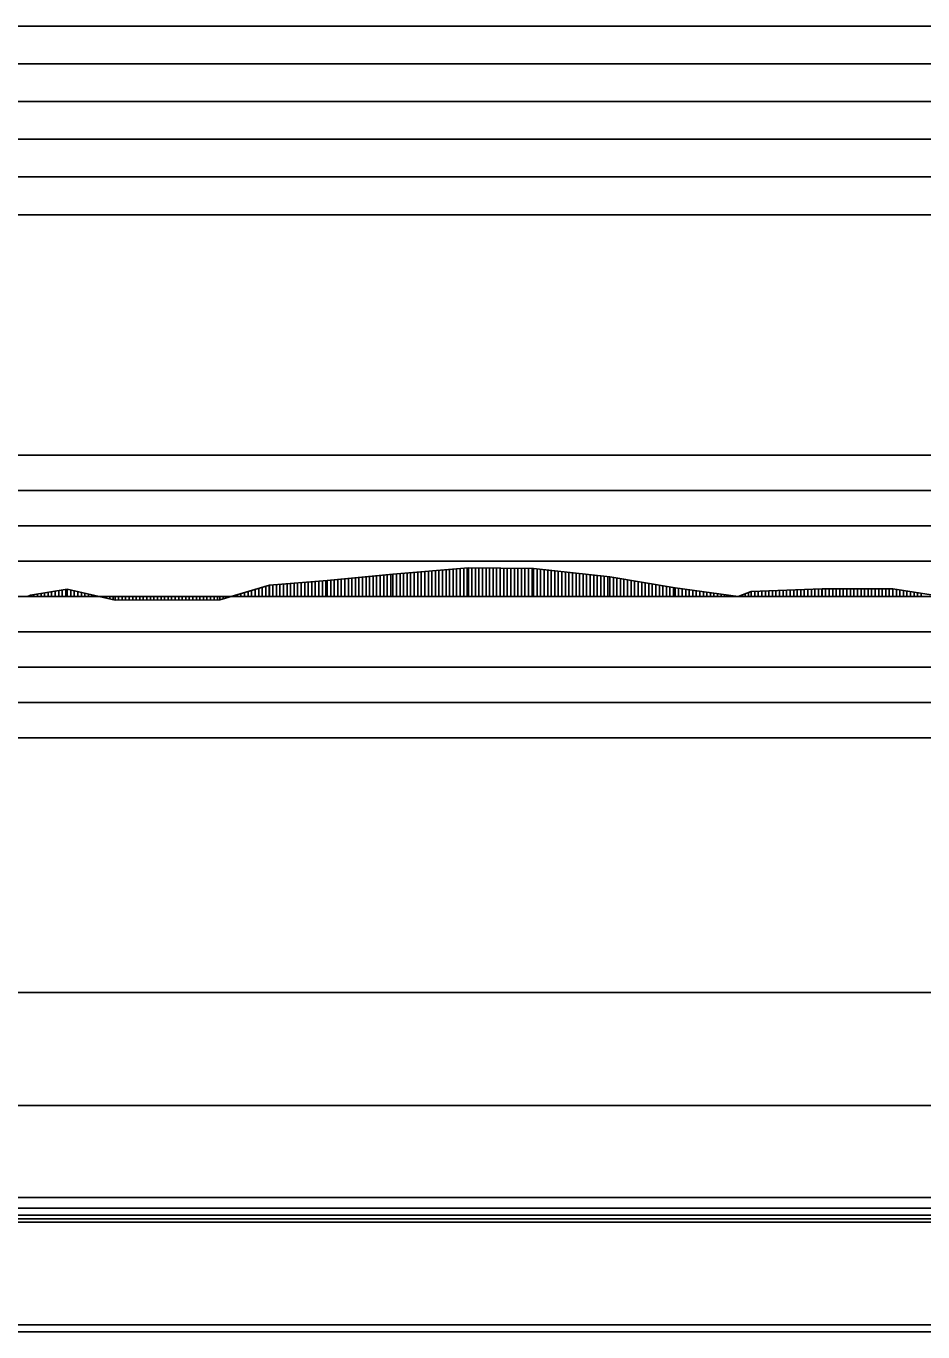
# Model space of a CAD drawing. Extents: x 2 to 10148, y 0 to 380.
# Drawn here: x 4601.2 to 4664.6, y 190 to 282.3 of the extents above; entities that cross this region are included whole.
import ezdxf

# ---------------------------------------------------------------- set-up
doc = ezdxf.new("R2010")
doc.units = 0
for name, color, linetype in [('POSUN_CARA', 7, 'Continuous'), ('POSUN_RASTR', 7, 'Continuous'), ('RYCHL_A', 7, 'Continuous'), ('RYCHL_B', 7, 'Continuous'), ('RYCHL_C', 7, 'Continuous'), ('RYCHL_RASTR', 7, 'Continuous'), ('ZRYCHL_CARA', 7, 'Continuous'), ('ZRYCHL_RASTR', 7, 'Continuous')]:
    doc.layers.add(name, color=color, linetype=linetype)

msp = doc.modelspace()

# ---------------------------------------------------------------- linework, layer by layer
at = {"layer": 'POSUN_CARA'}
for p, q in [((4627.172, 243.588), (4632.5, 244.028)), ((4629.422, 242), (4629.422, 243.774)), ((4629.672, 242), (4629.672, 243.795)), ((4629.922, 242), (4629.922, 243.815)), ((4630.172, 242), (4630.172, 243.836)), ((4630.422, 242), (4630.422, 243.857)), ((4630.672, 242), (4630.672, 243.877)), ((4630.922, 242), (4630.922, 243.898)), ((4631.172, 242), (4631.172, 243.919)), ((4631.422, 242), (4631.422, 243.939)), ((4631.672, 242), (4631.672, 243.96)), ((4631.922, 242), (4631.922, 243.981)), ((4632.172, 242), (4632.172, 244.001)), ((4632.422, 242), (4632.422, 244.022)), ((4632.5, 244.028), (4637.109, 243.977)), ((4632.5, 242), (4632.5, 244.028)), ((4632.75, 242), (4632.75, 244.026)), ((4633, 242), (4633, 244.023)), ((4633.25, 242), (4633.25, 244.02)), ((4633.5, 242), (4633.5, 244.017)), ((4633.75, 242), (4633.75, 244.014)), ((4634, 242), (4634, 244.012)), ((4634.25, 242), (4634.25, 244.009)), ((4634.5, 242), (4634.5, 244.006)), ((4634.75, 242), (4634.75, 244.003)), ((4635, 242), (4635, 244)), ((4635.25, 242), (4635.25, 243.998)), ((4635.5, 242), (4635.5, 243.995)), ((4635.75, 242), (4635.75, 243.992)), ((4636, 242), (4636, 243.989)), ((4636.25, 242), (4636.25, 243.986)), ((4636.5, 242), (4636.5, 243.984)), ((4636.75, 242), (4636.75, 243.981)), ((4637, 242), (4637, 243.978)), ((4637.109, 243.977), (4642.5, 243.4)), ((4637.109, 242), (4637.109, 243.977)), ((4637.359, 242), (4637.359, 243.95)), ((4637.609, 242), (4637.609, 243.923)), ((4637.859, 242), (4637.859, 243.896)), ((4638.109, 242), (4638.109, 243.87)), ((4638.359, 242), (4638.359, 243.843)), ((4638.609, 242), (4638.609, 243.816)), ((4638.859, 242), (4638.859, 243.789)), ((4639.109, 242), (4639.109, 243.763)), ((4618.433, 242.813), (4622.519, 243.142)), ((4618.933, 242), (4618.933, 242.854)), ((4619.183, 242), (4619.183, 242.874)), ((4619.433, 242), (4619.433, 242.894)), ((4619.683, 242), (4619.683, 242.914)), ((4619.933, 242), (4619.933, 242.934)), ((4620.183, 242), (4620.183, 242.954)), ((4620.433, 242), (4620.433, 242.974)), ((4620.683, 242), (4620.683, 242.994)), ((4620.933, 242), (4620.933, 243.014)), ((4621.183, 242), (4621.183, 243.034)), ((4621.433, 242), (4621.433, 243.054)), ((4621.683, 242), (4621.683, 243.075)), ((4621.933, 242), (4621.933, 243.095)), ((4622.183, 242), (4622.183, 243.115)), ((4622.433, 242), (4622.433, 243.135)), ((4622.519, 243.142), (4627.172, 243.588)), ((4622.519, 242), (4622.519, 243.142)), ((4622.769, 242), (4622.769, 243.166)), ((4623.019, 242), (4623.019, 243.19)), ((4623.269, 242), (4623.269, 243.214)), ((4623.519, 242), (4623.519, 243.238)), ((4623.769, 242), (4623.769, 243.262)), ((4624.019, 242), (4624.019, 243.285)), ((4624.269, 242), (4624.269, 243.309)), ((4624.519, 242), (4624.519, 243.333)), ((4624.769, 242), (4624.769, 243.357)), ((4625.019, 242), (4625.019, 243.381)), ((4625.269, 242), (4625.269, 243.405)), ((4625.519, 242), (4625.519, 243.429)), ((4625.769, 242), (4625.769, 243.453)), ((4626.019, 242), (4626.019, 243.477)), ((4626.269, 242), (4626.269, 243.501)), ((4626.519, 242), (4626.519, 243.525)), ((4626.769, 242), (4626.769, 243.549)), ((4627.019, 242), (4627.019, 243.573)), ((4627.172, 242), (4627.172, 243.588)), ((4627.422, 242), (4627.422, 243.608)), ((4627.672, 242), (4627.672, 243.629)), ((4627.922, 242), (4627.922, 243.65)), ((4628.172, 242), (4628.172, 243.67)), ((4628.422, 242), (4628.422, 243.691)), ((4628.672, 242), (4628.672, 243.712)), ((4628.922, 242), (4628.922, 243.733)), ((4629.172, 242), (4629.172, 243.753)), ((4639.359, 242), (4639.359, 243.736)), ((4639.609, 242), (4639.609, 243.709)), ((4639.859, 242), (4639.859, 243.682)), ((4640.109, 242), (4640.109, 243.656)), ((4640.359, 242), (4640.359, 243.629)), ((4640.609, 242), (4640.609, 243.602)), ((4640.859, 242), (4640.859, 243.575)), ((4641.109, 242), (4641.109, 243.549)), ((4641.359, 242), (4641.359, 243.522)), ((4641.609, 242), (4641.609, 243.495)), ((4641.859, 242), (4641.859, 243.468)), ((4642.109, 242), (4642.109, 243.442)), ((4642.359, 242), (4642.359, 243.415)), ((4642.5, 243.4), (4647.11, 242.603)), ((4642.5, 242), (4642.5, 243.4)), ((4642.75, 242), (4642.75, 243.357)), ((4643, 242), (4643, 243.313)), ((4643.25, 242), (4643.25, 243.27)), ((4643.5, 242), (4643.5, 243.227)), ((4643.75, 242), (4643.75, 243.184)), ((4644, 242), (4644, 243.141)), ((4644.25, 242), (4644.25, 243.097)), ((4644.5, 242), (4644.5, 243.054)), ((4644.75, 242), (4644.75, 243.011)), ((4645, 242), (4645, 242.968)), ((4645.25, 242), (4645.25, 242.925)), ((4645.5, 242), (4645.5, 242.882)), ((4645.75, 242), (4645.75, 242.838)), ((4601.345, 242.001), (4601.546, 242.095)), ((4601.345, 242), (4601.345, 242.001)), ((4601.546, 242.095), (4604.148, 242.525)), ((4601.546, 242), (4601.546, 242.095)), ((4601.796, 242), (4601.796, 242.136)), ((4602.046, 242), (4602.046, 242.177)), ((4602.296, 242), (4602.296, 242.219)), ((4602.546, 242), (4602.546, 242.26)), ((4602.796, 242), (4602.796, 242.301)), ((4603.046, 242), (4603.046, 242.343)), ((4603.296, 242), (4603.296, 242.384)), ((4603.546, 242), (4603.546, 242.425)), ((4603.796, 242), (4603.796, 242.466)), ((4604.046, 242), (4604.046, 242.508)), ((4604.148, 242.525), (4607.526, 241.752)), ((4604.148, 242), (4604.148, 242.525)), ((4604.398, 242), (4604.398, 242.467)), ((4604.648, 242), (4604.648, 242.41)), ((4604.898, 242), (4604.898, 242.353)), ((4605.148, 242), (4605.148, 242.296)), ((4605.398, 242), (4605.398, 242.239)), ((4605.648, 242), (4605.648, 242.182)), ((4605.898, 242), (4605.898, 242.124)), ((4606.148, 242), (4606.148, 242.067)), ((4606.398, 242), (4606.398, 242.01)), ((4606.648, 242), (4606.648, 241.953)), ((4606.898, 242), (4606.898, 241.896)), ((4607.148, 242), (4607.148, 241.838)), ((4607.398, 242), (4607.398, 241.781)), ((4607.526, 242), (4607.526, 241.752)), ((4607.776, 242), (4607.776, 241.752)), ((4608.026, 242), (4608.026, 241.753)), ((4608.276, 242), (4608.276, 241.753)), ((4608.526, 242), (4608.526, 241.753)), ((4608.776, 242), (4608.776, 241.754)), ((4609.026, 242), (4609.026, 241.754)), ((4609.276, 242), (4609.276, 241.754)), ((4609.526, 242), (4609.526, 241.755)), ((4609.776, 242), (4609.776, 241.755)), ((4610.026, 242), (4610.026, 241.755)), ((4610.276, 242), (4610.276, 241.756)), ((4610.526, 242), (4610.526, 241.756)), ((4610.776, 242), (4610.776, 241.756)), ((4611.026, 242), (4611.026, 241.756)), ((4611.276, 242), (4611.276, 241.757)), ((4611.526, 242), (4611.526, 241.757)), ((4611.776, 242), (4611.776, 241.757)), ((4612.026, 242), (4612.026, 241.758)), ((4612.276, 242), (4612.276, 241.758)), ((4612.526, 242), (4612.526, 241.758)), ((4612.776, 242), (4612.776, 241.759)), ((4613.026, 242), (4613.026, 241.759)), ((4613.276, 242), (4613.276, 241.759)), ((4613.526, 242), (4613.526, 241.76)), ((4613.776, 242), (4613.776, 241.76)), ((4614.026, 242), (4614.026, 241.76)), ((4614.276, 242), (4614.276, 241.76)), ((4614.526, 242), (4614.526, 241.761)), ((4614.776, 242), (4614.776, 241.761)), ((4614.929, 241.761), (4618.433, 242.813)), ((4614.929, 242), (4614.929, 241.761)), ((4615.179, 242), (4615.179, 241.836)), ((4615.429, 242), (4615.429, 241.911)), ((4615.679, 242), (4615.679, 241.986)), ((4615.929, 242), (4615.929, 242.062)), ((4616.179, 242), (4616.179, 242.137)), ((4616.429, 242), (4616.429, 242.212)), ((4616.679, 242), (4616.679, 242.287)), ((4616.929, 242), (4616.929, 242.362)), ((4617.179, 242), (4617.179, 242.437)), ((4617.429, 242), (4617.429, 242.512)), ((4617.679, 242), (4617.679, 242.587)), ((4617.929, 242), (4617.929, 242.662)), ((4618.179, 242), (4618.179, 242.737)), ((4618.429, 242), (4618.429, 242.812)), ((4618.433, 242), (4618.433, 242.813)), ((4618.683, 242), (4618.683, 242.833)), ((4646, 242), (4646, 242.795)), ((4646.25, 242), (4646.25, 242.752)), ((4646.5, 242), (4646.5, 242.709)), ((4646.75, 242), (4646.75, 242.666)), ((4647, 242), (4647, 242.622)), ((4647.11, 242.603), (4651.559, 242)), ((4647.11, 242), (4647.11, 242.603)), ((4647.36, 242), (4647.36, 242.569)), ((4647.61, 242), (4647.61, 242.536)), ((4647.86, 242), (4647.86, 242.502)), ((4648.11, 242), (4648.11, 242.468)), ((4648.36, 242), (4648.36, 242.434)), ((4648.61, 242), (4648.61, 242.4)), ((4648.86, 242), (4648.86, 242.366)), ((4649.11, 242), (4649.11, 242.332)), ((4649.36, 242), (4649.36, 242.298)), ((4649.61, 242), (4649.61, 242.265)), ((4649.86, 242), (4649.86, 242.231)), ((4650.11, 242), (4650.11, 242.197)), ((4650.36, 242), (4650.36, 242.163)), ((4650.61, 242), (4650.61, 242.129)), ((4650.86, 242), (4650.86, 242.095)), ((4651.11, 242), (4651.11, 242.061)), ((4651.36, 242), (4651.36, 242.027)), ((4651.559, 242), (4652.493, 242.348)), ((4651.559, 242), (4651.559, 242)), ((4651.809, 242), (4651.809, 242.093)), ((4652.059, 242), (4652.059, 242.186)), ((4652.309, 242), (4652.309, 242.279)), ((4652.493, 242.348), (4657.503, 242.541)), ((4652.493, 242), (4652.493, 242.348)), ((4652.743, 242), (4652.743, 242.357)), ((4652.993, 242), (4652.993, 242.367)), ((4653.243, 242), (4653.243, 242.377)), ((4653.493, 242), (4653.493, 242.386)), ((4653.743, 242), (4653.743, 242.396)), ((4653.993, 242), (4653.993, 242.406)), ((4654.243, 242), (4654.243, 242.415)), ((4654.493, 242), (4654.493, 242.425)), ((4654.743, 242), (4654.743, 242.434)), ((4654.993, 242), (4654.993, 242.444)), ((4655.243, 242), (4655.243, 242.454)), ((4655.493, 242), (4655.493, 242.463)), ((4655.743, 242), (4655.743, 242.473)), ((4655.993, 242), (4655.993, 242.482)), ((4656.243, 242), (4656.243, 242.492)), ((4656.493, 242), (4656.493, 242.502)), ((4656.743, 242), (4656.743, 242.511)), ((4656.993, 242), (4656.993, 242.521)), ((4657.243, 242), (4657.243, 242.531)), ((4657.493, 242), (4657.493, 242.54)), ((4657.503, 242.541), (4662.5, 242.536)), ((4657.503, 242), (4657.503, 242.541)), ((4657.753, 242), (4657.753, 242.54)), ((4658.003, 242), (4658.003, 242.54)), ((4658.253, 242), (4658.253, 242.54)), ((4658.503, 242), (4658.503, 242.54)), ((4658.753, 242), (4658.753, 242.539)), ((4659.003, 242), (4659.003, 242.539)), ((4659.253, 242), (4659.253, 242.539)), ((4659.503, 242), (4659.503, 242.539)), ((4659.753, 242), (4659.753, 242.539)), ((4660.003, 242), (4660.003, 242.538)), ((4660.253, 242), (4660.253, 242.538)), ((4660.503, 242), (4660.503, 242.538)), ((4660.753, 242), (4660.753, 242.538)), ((4661.003, 242), (4661.003, 242.538)), ((4661.253, 242), (4661.253, 242.537)), ((4661.503, 242), (4661.503, 242.537)), ((4661.753, 242), (4661.753, 242.537)), ((4662.003, 242), (4662.003, 242.537)), ((4662.253, 242), (4662.253, 242.536)), ((4662.5, 242.536), (4667.505, 241.772)), ((4662.5, 242), (4662.5, 242.536)), ((4662.75, 242), (4662.75, 242.498)), ((4663, 242), (4663, 242.46)), ((4663.25, 242), (4663.25, 242.422)), ((4663.5, 242), (4663.5, 242.384)), ((4663.75, 242), (4663.75, 242.345)), ((4664, 242), (4664, 242.307)), ((4664.25, 242), (4664.25, 242.269)), ((4664.5, 242), (4664.5, 242.231)), ((4607.526, 241.752), (4614.929, 241.761))]:
    msp.add_line(p, q, dxfattribs=at)
at = {"layer": 'POSUN_RASTR'}
for p, q in [((4522, 252), (4718, 252)), ((4522, 249.5), (4718, 249.5)), ((4522, 247), (4718, 247)), ((4522, 244.5), (4718, 244.5)), ((4045.76, 242), (5128.601, 242)), ((4522, 239.5), (4718, 239.5)), ((4522, 237), (4718, 237)), ((4522, 234.5), (4718, 234.5)), ((4522, 232), (4718, 232))]:
    msp.add_line(p, q, dxfattribs=at)
at = {"layer": 'RYCHL_A'}
msp.add_line((4428.568, 190.5), (5131.492, 190.5), dxfattribs=at)
at = {"layer": 'RYCHL_B'}
msp.add_line((4516.522, 198.75), (5010.954, 198.75), dxfattribs=at)
at = {"layer": 'RYCHL_C'}
msp.add_line((4426.812, 199.5), (5128.601, 199.5), dxfattribs=at)
at = {"layer": 'RYCHL_RASTR'}
for p, q in [((4041.265, 214), (5127.731, 214)), ((4041.24, 206), (5128.07, 206)), ((4041.318, 198.25), (5128.248, 198.25)), ((4041.347, 197.75), (5128.248, 197.75)), ((4041.376, 198), (5128.248, 198)), ((4041.675, 190), (5128.21, 190))]:
    msp.add_line(p, q, dxfattribs=at)
at = {"layer": 'ZRYCHL_CARA'}
msp.add_line((4045.76, 277), (5128.601, 277), dxfattribs=at)
at = {"layer": 'ZRYCHL_RASTR'}
for p, q in [((4522, 282.333), (4718, 282.333)), ((4522, 279.667), (4718, 279.667)), ((4522, 274.333), (4718, 274.333)), ((4522, 271.667), (4718, 271.667)), ((4522, 269), (4718, 269))]:
    msp.add_line(p, q, dxfattribs=at)

doc.saveas('drawing.dxf')
